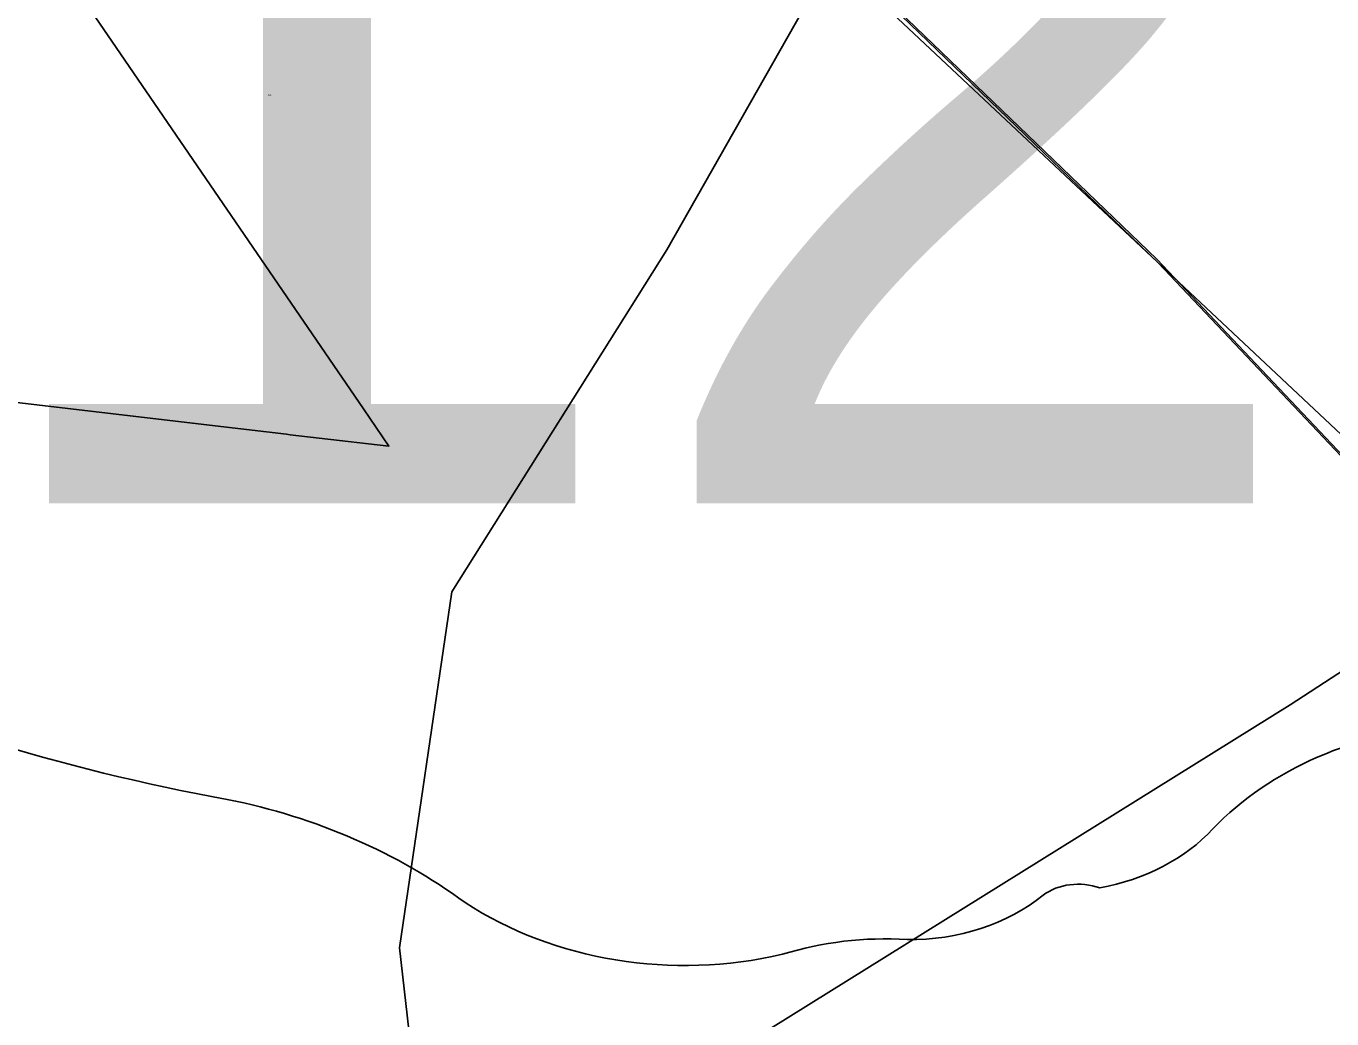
# Model space of a CAD drawing. Extents: x 0 to 34, y 0 to 22.
# Drawn here: x 8.0359 to 8.1301, y 14.2285 to 14.3002 of the extents above; entities that cross this region are included whole.
import ezdxf

# ---------------------------------------------------------------- set-up
doc = ezdxf.new("R2010")
doc.units = 0
for name, color, linetype in [('GM_X_City_Street', 7, 'Continuous'), ('GM_X_Corporation', 7, 'Continuous'), ('GM_X_Rail_Line', 7, 'Continuous'), ('GM_X_State_Location', 7, 'Continuous'), ('GM_X_State_Route', 7, 'Continuous'), ('GM_X_State_Shield', 7, 'Continuous'), ('GM_X_Township_Road', 7, 'Continuous')]:
    doc.layers.add(name, color=color, linetype=linetype)

msp = doc.modelspace()

# ---------------------------------------------------------------- linework, layer by layer
at = {"layer": 'GM_X_City_Street'}
msp.add_lwpolyline([(7.988049, 14.385448), (8.036685, 14.338394), (8.036755, 14.334315), (8.036767, 14.333834), (8.037042, 14.32303), (8.037043, 14.323025), (8.037481, 14.305807), (8.060236, 14.272529), (8.062073, 14.269842), (8.057048, 14.270417), (8.054939, 14.270665), (8.054686, 14.270695), (8.049946, 14.271253), (8.009236, 14.276047), (8.008991, 14.274085), (8.003999, 14.234203), (8.002705, 14.223866)], dxfattribs=at)
at = {"layer": 'GM_X_Corporation'}
for points in [[(7.963671, 14.433824), (7.982309, 14.415182), (8.005937, 14.392266), (8.016084, 14.382147), (8.031954, 14.366831), (8.049486, 14.349299), (8.06831, 14.330844), (8.083503, 14.315738), (8.095756, 14.304277), (8.117495, 14.283328), (8.141467, 14.258004), (8.154649, 14.246766), (8.164728, 14.237676), (8.179942, 14.224239)], [(8.179942, 14.224239), (8.164728, 14.237676), (8.154649, 14.246766), (8.141467, 14.258004), (8.117495, 14.283328), (8.095756, 14.304277), (8.083503, 14.315738), (8.06831, 14.330844), (8.049486, 14.349299), (8.031954, 14.366831), (8.016084, 14.382147), (8.005937, 14.392266), (7.982309, 14.415182), (7.963671, 14.433824)]]:
    msp.add_lwpolyline(points, dxfattribs=at)
at = {"layer": 'GM_X_Rail_Line'}
for points in [[(8.094109, 14.305133), (8.082144, 14.284006), (8.066619, 14.25933), (8.062845, 14.233624), (8.065462, 14.210567), (8.078846, 14.193971), (8.099794, 14.179218), (8.207956, 14.1)], [(8.094109, 14.305133), (8.274053, 14.136217), (8.311509, 14.1)]]:
    msp.add_lwpolyline(points, dxfattribs=at)
at = {"layer": 'GM_X_State_Route'}
msp.add_lwpolyline([(7.938863, 14.457911), (7.942378, 14.454415), (7.943255, 14.453561), (7.963787, 14.433562), (7.982425, 14.414921), (8.006053, 14.392005), (8.0162, 14.381886), (8.03207, 14.366569), (8.049602, 14.349037), (8.068426, 14.330583), (8.083618, 14.315477), (8.095872, 14.304016), (8.11761, 14.283066), (8.134634, 14.265083)], dxfattribs=at)
at = {"layer": 'GM_X_State_Shield'}
for centre, major_axis, start_param, end_param in [((8.078369, 14.342786), (0.126201, 0), 4.195997, 4.488961), ((8.140563, 14.230568), (0.02394, 0), 1.647645, 2.488434), ((8.040744, 14.213707), (0.039486, 0), 0.823519, 1.323587), ((8.110232, 14.248961), (0.014122, 0), 4.937069, 5.64225), ((8.111834, 14.235206), (0.003759, 0), 1.147584, 2.315152), ((8.099758, 14.244897), (0.01335, 0), 4.691044, 5.507374), ((8.08345, 14.25239), (0.025056, 0), 4.026481, 4.996735), ((8.097928, 14.217795), (0.020588, 0), 1.495662, 1.94098)]:
    msp.add_ellipse(centre, major_axis=major_axis, ratio=0.8, start_param=start_param, end_param=end_param, dxfattribs=at)
at = {"layer": 'GM_X_Township_Road'}
msp.add_lwpolyline([(8.04588, 14.196952), (8.04783, 14.198352), (8.050885, 14.200595), (8.057518, 14.206166), (8.060839, 14.208878), (8.064347, 14.211552), (8.066444, 14.21306), (8.068914, 14.214902), (8.075522, 14.219252), (8.086208, 14.225679), (8.086871, 14.226077), (8.12712, 14.251162), (8.139924, 14.259495)], dxfattribs=at)

# ---------------------------------------------------------------- texts
at = {"layer": 'GM_X_State_Location'}
msp.add_text('125', height=0.0000947, rotation=0.00001, dxfattribs=at).set_placement((8.053367, 14.295147))
at = {"layer": 'GM_X_State_Shield'}
msp.add_text('125', height=0.0659181, dxfattribs=at).set_placement((8.03082, 14.265715))

doc.saveas('drawing.dxf')
